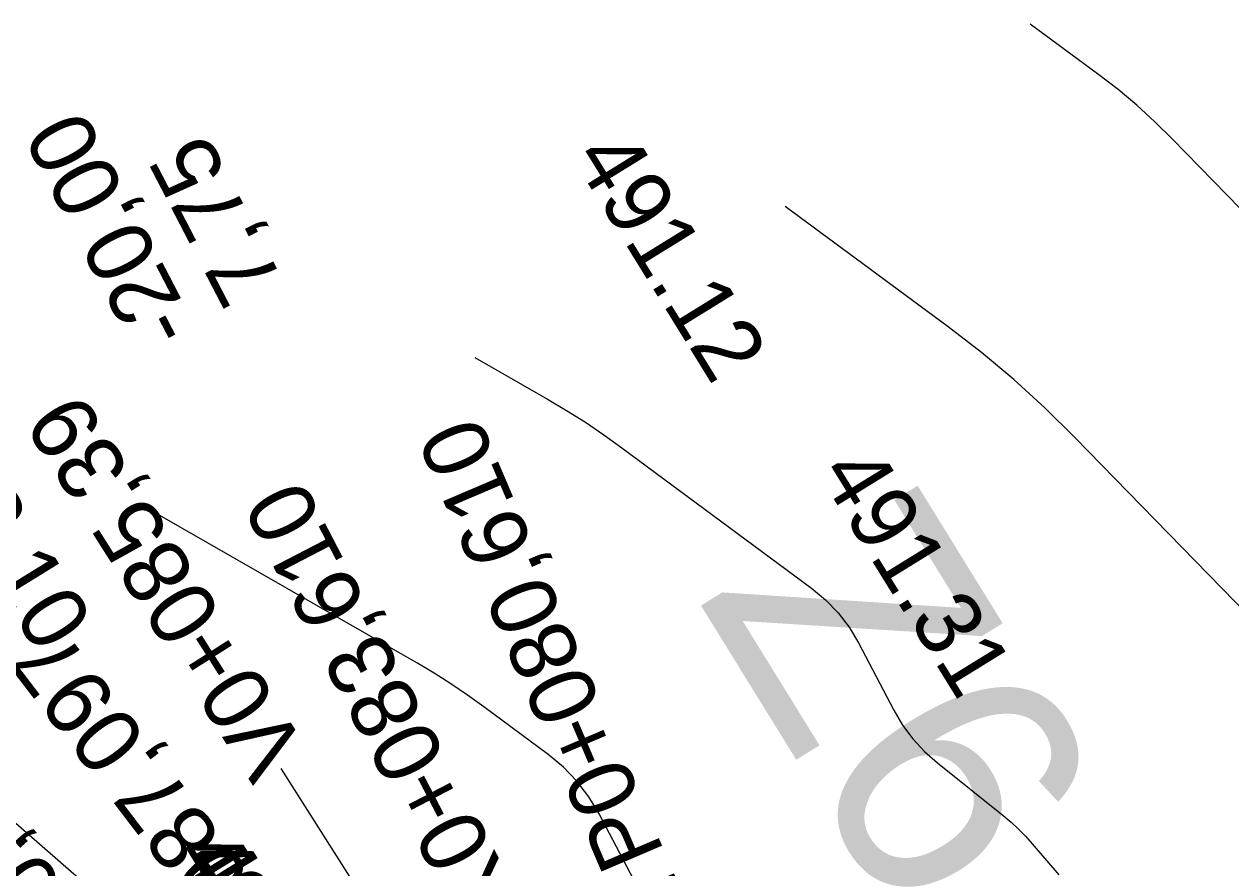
# Model space of a CAD drawing. Extents: x -636600 to -628587, y -1090963 to -1085869.
# Drawn here: x -629311.13 to -629274.54, y -1085960.82 to -1085935.23 of the extents above; entities that cross this region are included whole.
import ezdxf

# ---------------------------------------------------------------- set-up
doc = ezdxf.new("R2010")
doc.units = 0
for name, color, linetype in [('03_PC_OBJEKTY_STAV', 7, 'Continuous'), ('Ex_Major Contours', 7, 'Continuous'), ('Ex_Minor Contours', 7, 'Continuous'), ('HL_BODY', 7, 'Continuous'), ('koty_vše', 7, 'Continuous'), ('POLOMERY', 7, 'Continuous'), ('VRCHOLY', 7, 'Continuous')]:
    doc.layers.add(name, color=color, linetype=linetype)

msp = doc.modelspace()

# ---------------------------------------------------------------- linework, layer by layer
at = {"layer": 'Ex_Major Contours'}
msp.add_lwpolyline([(-629315.915, -1085955.51), (-629307.562, -1085962.793)], dxfattribs=at)
at = {"layer": 'Ex_Minor Contours'}
for points in [[(-629272.183, -1085942.949), (-629276.318, -1085938.708), (-629276.846, -1085938.188), (-629277.393, -1085937.691), (-629277.961, -1085937.216), (-629278.548, -1085936.764), (-629280.629, -1085935.228)], [(-629269.542, -1085957.74), (-629279.272, -1085947.76), (-629280.182, -1085946.864), (-629281.125, -1085946.007), (-629282.103, -1085945.19), (-629283.114, -1085944.411), (-629288.055, -1085940.764)], [(-629297.46, -1085945.339), (-629295.26, -1085946.601), (-629294.681, -1085946.945), (-629294.113, -1085947.305), (-629293.555, -1085947.681), (-629293.008, -1085948.074), (-629287.259, -1085952.335), (-629286.832, -1085952.689), (-629286.453, -1085953.083), (-629286.12, -1085953.519), (-629285.836, -1085953.994), (-629284.762, -1085956.034), (-629284.494, -1085956.485), (-629284.185, -1085956.902), (-629283.834, -1085957.284), (-629283.442, -1085957.632), (-629281.444, -1085959.232), (-629281.208, -1085959.43), (-629280.983, -1085959.639), (-629280.768, -1085959.858), (-629280.563, -1085960.087), (-629279.764, -1085961.027)], [(-629290.326, -1085965.583), (-629293.7, -1085959.175), (-629294.008, -1085958.659), (-629294.368, -1085958.188), (-629294.779, -1085957.76), (-629295.242, -1085957.376), (-629297.194, -1085955.93), (-629297.687, -1085955.575), (-629298.19, -1085955.236), (-629298.702, -1085954.911), (-629299.225, -1085954.602), (-629307.153, -1085950.054)]]:
    msp.add_lwpolyline(points, dxfattribs=at)
at = {"layer": 'VRCHOLY'}
msp.add_lwpolyline([(-629292.617, -1085974.692), (-629303.338, -1085957.808)], dxfattribs=at)

# ---------------------------------------------------------------- texts
at = {"layer": '03_PC_OBJEKTY_STAV'}
msp.add_text('Z6', height=7.5, rotation=301.7087, dxfattribs=at).set_placement((-629290.776, -1085952.592))
at = {"layer": 'HL_BODY'}
for s, rotation, p in [('TP0+080,610', 113.1231, (-629291.059, -1085961.848)), ('PK0+083,610', 117.4203, (-629295.252, -1085963.381)), ('KP0+087,097', 127.408, (-629300.169, -1085966.336)), ('PT0+090,097', 131.7052, (-629303.581, -1085968.347))]:
    msp.add_text(s, height=2, rotation=rotation, dxfattribs=at).set_placement(p)
at = {"layer": 'koty_vše'}
for s, p in [('491.12', (-629294.526, -1085939.271)), ('492.10', (-629314.986, -1085947.44)), ('491.31', (-629287.073, -1085948.841)), ('492.37', (-629306.654, -1085960.394)), ('492.51', (-629306.355, -1085960.593))]:
    msp.add_text(s, height=2, rotation=301.7087, dxfattribs=at).set_placement(p)
at = {"layer": 'POLOMERY'}
for s, p in [('-20,00', (-629305.906, -1085944.445)), ('7,75', (-629303.243, -1085943.063))]:
    msp.add_text(s, height=2, rotation=117.4203, dxfattribs=at).set_placement(p)
at = {"layer": 'VRCHOLY'}
msp.add_text('V0+085,39', height=2, rotation=122.4142, dxfattribs=at).set_placement((-629302.494, -1085957.272))

doc.saveas('drawing.dxf')
